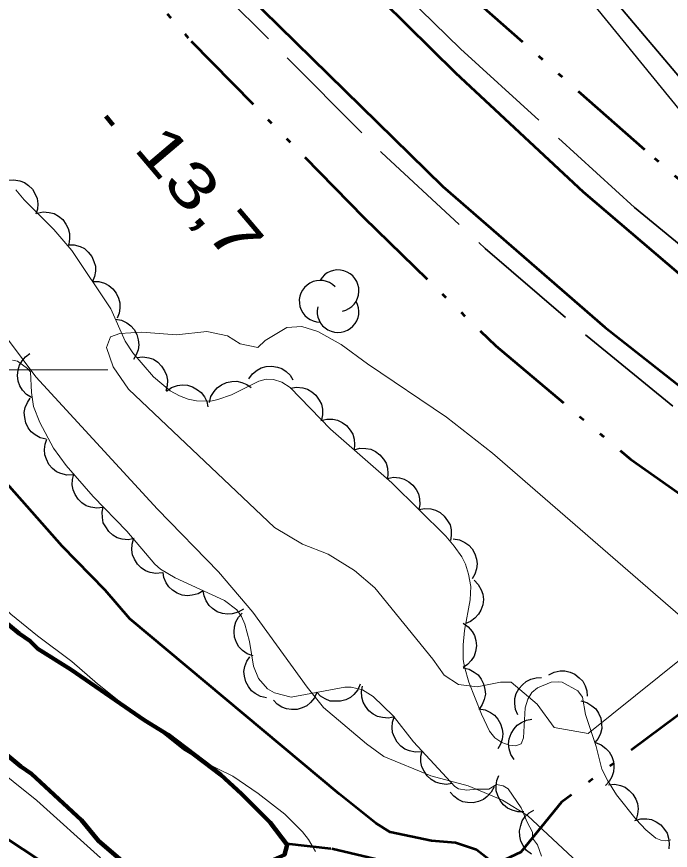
# Model space of a CAD drawing. Extents: x 386081 to 389416, y 5130568 to 5134082.
# Drawn here: x 388203.8 to 388248.2, y 5132967.4 to 5133024 of the extents above; entities that cross this region are included whole.
import ezdxf

# ---------------------------------------------------------------- set-up
doc = ezdxf.new("R2010")
doc.units = 0
doc.header["$LTSCALE"] = 1.2
for name, pattern in [('DASH_DOUBLE_DOT', [9.2, 5, -1.2, 0.3, -1.2, 0.3, -1.2]), ('DOT_DASHED', [7.7, 5, -1.2, 0.3, -1.2]), ('LONG_DASHED', [7.5, 6, -1.5])]:
    doc.linetypes.add(name, pattern=pattern)
for name, color, linetype, lineweight in [('1', 7, 'Continuous', 53), ('2', 7, 'Continuous', 13), ('21', 7, 'LONG_DASHED', 35), ('3', 7, 'Continuous', 140), ('36', 7, 'Continuous', 13), ('4', 7, 'DASH_DOUBLE_DOT', 53), ('44', 7, 'Continuous', 25), ('60', 7, 'Continuous', 13), ('61', 7, 'Continuous', 13)]:
    doc.layers.add(name, color=color, linetype=linetype, lineweight=lineweight)

msp = doc.modelspace()

# ---------------------------------------------------------------- linework, layer by layer
at = {"layer": '1'}
for points in [[(388237.92, 5132965.15), (388235.04, 5132967.4), (388233.62, 5132967.88), (388231.98, 5132968.01), (388229.17, 5132968.59), (388228.19, 5132969.22), (388225.73, 5132971.19), (388211.49, 5132983.09), (388209.82, 5132985.05), (388206.9, 5132988.04), (388200.91, 5132994.78), (388199.09, 5132997.47), (388180.28, 5133029), (388178.05, 5133032.08), (388169.51, 5133043.25), (388168.03, 5133044.59), (388162.57, 5133049.09), (388158.2, 5133052.23), (388145.6, 5133061.71)], [(388145.45, 5133025.9), (388147.52, 5133024.99), (388153.58, 5133022.63), (388158.74, 5133020.32), (388160.66, 5133018.99), (388163.18, 5133016.75), (388166.12, 5133013.55), (388167.54, 5133011.38), (388170.1, 5133006.86), (388174.88, 5132997.76), (388176.58, 5132993.69), (388182.51, 5132980.88), (388183.16, 5132980.28), (388185.1, 5132979.04), (388187.12, 5132978.13), (388191.76, 5132975.67), (388193.3, 5132974.5), (388196.31, 5132972.65), (388212.09, 5132962.24)]]:
    msp.add_lwpolyline(points, dxfattribs=at)
at = {"layer": '2'}
for points in [[(388242.25, 5132966.23), (388238.51, 5132969.74), (388236.8, 5132970.78), (388234.47, 5132971.74), (388231.94, 5132972.42), (388228.75, 5132973.74), (388227.57, 5132974.59), (388224.64, 5132977.07), (388223.53, 5132978.45), (388219.85, 5132983.55), (388217.52, 5132986.28), (388213.36, 5132990.55), (388205.11, 5132999.54), (388203.25, 5133002.03), (388194.65, 5133014.04), (388188.26, 5133023.51), (388184.98, 5133028.94), (388176.76, 5133043.22), (388176.68, 5133044.28), (388176.94, 5133045.53), (388176.68, 5133046.26), (388171.26, 5133051.63), (388167.56, 5133054.84), (388164.57, 5133056.99)], [(388220.21, 5132971.23), (388218.48, 5132972.4), (388216.5, 5132973.38), (388215.14, 5132974.19), (388213.44, 5132975.55), (388211.42, 5132976.98), (388209.29, 5132978.68), (388207.54, 5132980.2), (388205.21, 5132981.94), (388203.41, 5132983.4), (388200.98, 5132985.88), (388197.63, 5132990.19), (388194.19, 5132995.44), (388192.36, 5132998.63), (388190.38, 5133001.82), (388187.33, 5133007.22), (388186.77, 5133008.3), (388184.23, 5133013.87), (388182.65, 5133018.58), (388182.26, 5133019.51), (388180.7, 5133022.65)], [(388249.04, 5132980.46), (388242.61, 5132975.3), (388240.32, 5132975.7), (388239.16, 5132977.3), (388237.4, 5132978.79), (388236.67, 5132978.8), (388235.09, 5132978.48), (388233.82, 5132978.63), (388232.84, 5132979.26), (388232.06, 5132980.36), (388228.14, 5132985.19), (388226.76, 5132986.38), (388224.95, 5132987.49), (388223.22, 5132988.17), (388221.31, 5132989.29), (388211.39, 5132998.69), (388210.35, 5133000.21), (388209.9, 5133001.53), (388210.18, 5133002.26), (388210.81, 5133002.49), (388212.3, 5133002.57), (388214.66, 5133002.38), (388216.72, 5133002.61), (388218.12, 5133002.32), (388218.99, 5133001.78), (388220.19, 5133001.53), (388220.68, 5133002.01), (388222.15, 5133002.88), (388223.17, 5133002.95), (388224.26, 5133002.61), (388225.84, 5133001.74), (388227.64, 5133000.41), (388232.99, 5132996.8), (388236.13, 5132994.34), (388248.9, 5132983.28)], [(388178.8, 5132997.55), (388181.54, 5132993.86), (388183.53, 5132991.47), (388186.94, 5132987.07), (388188.4, 5132985.05), (388189.96, 5132983.15), (388191.34, 5132981.71), (388195.33, 5132978.25), (388201.93, 5132973.34), (388205.17, 5132970.75), (388209.5, 5132966.86)], [(388224.1, 5132967.29), (388223.63, 5132968.09), (388223.22, 5132968.63), (388222.02, 5132969.83), (388220.21, 5132971.23)]]:
    msp.add_lwpolyline(points, dxfattribs=at)
at = {"layer": '21', "linetype": 'Continuous', "lineweight": 53}
for points in [[(388192.12, 5133054.55), (388205.3, 5133040.08), (388212.74, 5133032.11), (388232.76, 5133012.47), (388243.76, 5133002.92), (388255.22, 5132993.87), (388267.09, 5132985.63), (388278.36, 5132978.93), (388287.21, 5132974.18)], [(388214.15, 5133053.82), (388212.87, 5133051.63), (388211.69, 5133049.04), (388211.3, 5133047.7), (388211.14, 5133046.4), (388211.43, 5133044.92), (388212.34, 5133043.26), (388214.86, 5133039.74), (388219.9, 5133033.97), (388225.35, 5133028.36), (388233.61, 5133020.18), (388242.28, 5133012.11), (388252, 5133003.82), (388261.81, 5132996.51), (388271.07, 5132990.29), (388276.45, 5132986.98)]]:
    msp.add_lwpolyline(points, dxfattribs=at)
at = {"layer": '21'}
for points in [[(388213.42, 5133052.38), (388212.74, 5133050.55), (388212.46, 5133047.63), (388212.88, 5133044.95), (388214.75, 5133042.01), (388217.92, 5133038.2), (388221.64, 5133034.16), (388229.59, 5133026.09), (388233.96, 5133021.83), (388245.76, 5133011.03), (388256.65, 5133002.13), (388261.6, 5132998.51), (388267.56, 5132994.36), (388273.46, 5132990.55)], [(388208.75, 5133036.38), (388210.11, 5133034.13), (388211.98, 5133031.75), (388215.82, 5133027.59), (388228.58, 5133014.78), (388235.62, 5133008.26), (388242.8, 5133002.09), (388251.84, 5132994.7), (388267.98, 5132983.34), (388276.88, 5132978.01), (388289.62, 5132971.3)]]:
    msp.add_lwpolyline(points, dxfattribs=at)
at = {"layer": '3'}
msp.add_line((388209.85, 5133017.24), (388210.36, 5133016.63), dxfattribs=at)
at = {"layer": '36', "lineweight": 25}
msp.add_lwpolyline([(388257.45, 5133009.61), (388253.31, 5133012.2), (388222.39, 5133050.15), (388203.73, 5133063.34), (388150.03, 5133099.23)], dxfattribs=at)
at = {"layer": '4'}
for points in [[(388266.85, 5132998.42), (388254.4, 5133008.09), (388246.46, 5133014.96), (388235.37, 5133024.75), (388226.7, 5133033), (388221, 5133038.96), (388217.81, 5133042.5), (388216.68, 5133044.72), (388216.53, 5133047.98), (388218.6, 5133050.55), (388221.36, 5133052.57)], [(388206.48, 5133033.2), (388209.15, 5133029.82), (388215.66, 5133022.34), (388227.38, 5133010.37), (388236.34, 5133001.63), (388245.49, 5132993.95), (388264.3, 5132980.68), (388282.97, 5132970.08), (388296.29, 5132963.37)], [(388259.72, 5132983.88), (388250.34, 5132977.75), (388240.81, 5132970.63), (388238.04, 5132967.25), (388235.08, 5132965.86), (388231.04, 5132966.08), (388225.14, 5132967.47), (388222.12, 5132967.81)]]:
    msp.add_lwpolyline(points, dxfattribs=at)
at = {"layer": '4', "linetype": 'Continuous', "lineweight": 90}
for points in [[(388212.7, 5132965.15), (388209.36, 5132968.01), (388208.21, 5132969.41), (388204.81, 5132972.57), (388204.08, 5132973.06), (388201.9, 5132974.88), (388201.29, 5132975.49), (388197.65, 5132978.53), (388196.44, 5132979.75), (388192.73, 5132982.85), (388191.95, 5132983.4), (388191.28, 5132984.07), (388188.36, 5132986.26), (388186.36, 5132988.14), (388184.18, 5132992.17), (388182.3, 5132995.4), (388178.47, 5133000.82)], [(388202.63, 5132983.18), (388203.97, 5132982.09), (388204.7, 5132981.6), (388205.24, 5132981.06), (388207.49, 5132979.66), (388212.52, 5132976.19), (388214.1, 5132975.22)], [(388214.1, 5132975.22), (388217.68, 5132972.49), (388219.08, 5132971.21), (388221.02, 5132969.26), (388222.17, 5132967.74), (388221.99, 5132967.07), (388219.62, 5132966.02), (388218.04, 5132965.16), (388216.28, 5132964.49), (388214.46, 5132964.36)]]:
    msp.add_lwpolyline(points, dxfattribs=at)
at = {"layer": '44'}
for points in [[(388203.2, 5133012.89), (388203.62, 5133012.93), (388204.02, 5133012.85), (388204.33, 5133012.74), (388204.61, 5133012.54), (388204.87, 5133012.28), (388205.06, 5133011.94), (388205.2, 5133011.65), (388205.23, 5133011.3), (388205.21, 5133010.93), (388205.11, 5133010.58)], [(388205.2, 5133010.66), (388205.61, 5133010.75), (388206.02, 5133010.71), (388206.34, 5133010.63), (388206.64, 5133010.45), (388206.93, 5133010.22), (388207.15, 5133009.91), (388207.31, 5133009.62), (388207.39, 5133009.28), (388207.4, 5133008.91), (388207.34, 5133008.55)], [(388207.3, 5133008.51), (388207.72, 5133008.51), (388208.11, 5133008.39), (388208.4, 5133008.25), (388208.67, 5133008.01), (388208.9, 5133007.72), (388209.05, 5133007.37), (388209.15, 5133007.06), (388209.16, 5133006.71), (388209.1, 5133006.35), (388208.96, 5133006.01)], [(388208.96, 5133006.01), (388209.38, 5133006.01), (388209.77, 5133005.89), (388210.06, 5133005.75), (388210.33, 5133005.51), (388210.56, 5133005.23), (388210.71, 5133004.88), (388210.81, 5133004.57), (388210.82, 5133004.21), (388210.76, 5133003.85), (388210.62, 5133003.51)], [(388210.51, 5133003.45), (388210.92, 5133003.38), (388211.28, 5133003.2), (388211.56, 5133003.01), (388211.78, 5133002.74), (388211.96, 5133002.42), (388212.05, 5133002.05), (388212.1, 5133001.72), (388212.05, 5133001.37), (388211.93, 5133001.02), (388211.74, 5133000.72)], [(388204.82, 5132998.12), (388204.47, 5132998.34), (388204.2, 5132998.64), (388204.02, 5132998.92), (388203.91, 5132999.25), (388203.86, 5132999.62), (388203.91, 5133000), (388203.99, 5133000.32), (388204.17, 5133000.62), (388204.41, 5133000.9), (388204.7, 5133001.12)], [(388211.97, 5133000.85), (388212.38, 5133000.9), (388212.78, 5133000.83), (388213.1, 5133000.73), (388213.39, 5133000.53), (388213.65, 5133000.27), (388213.85, 5132999.94), (388213.99, 5132999.65), (388214.04, 5132999.3), (388214.02, 5132998.93), (388213.93, 5132998.58)], [(388219.57, 5132999.39), (388219.82, 5132999.73), (388220.14, 5132999.98), (388220.42, 5133000.15), (388220.76, 5133000.23), (388221.13, 5133000.26), (388221.51, 5133000.19), (388221.82, 5133000.09), (388222.11, 5132999.89), (388222.38, 5132999.64), (388222.57, 5132999.33)], [(388213.99, 5132998.57), (388214.33, 5132998.81), (388214.72, 5132998.94), (388215.05, 5132999), (388215.4, 5132998.96), (388215.75, 5132998.86), (388216.08, 5132998.66), (388216.34, 5132998.47), (388216.55, 5132998.18), (388216.71, 5132997.85), (388216.79, 5132997.5)], [(388216.9, 5132997.79), (388217, 5132998.19), (388217.21, 5132998.54), (388217.42, 5132998.79), (388217.71, 5132998.99), (388218.05, 5132999.15), (388218.42, 5132999.22), (388218.75, 5132999.24), (388219.09, 5132999.16), (388219.43, 5132999.01), (388219.72, 5132998.8)], [(388222.41, 5132998.76), (388222.82, 5132998.83), (388223.23, 5132998.78), (388223.55, 5132998.7), (388223.85, 5132998.52), (388224.13, 5132998.28), (388224.35, 5132997.96), (388224.5, 5132997.68), (388224.57, 5132997.33), (388224.58, 5132996.96), (388224.51, 5132996.61)], [(388205.81, 5132995.29), (388205.41, 5132995.39), (388205.05, 5132995.59), (388204.79, 5132995.79), (388204.59, 5132996.07), (388204.42, 5132996.41), (388204.35, 5132996.78), (388204.32, 5132997.11), (388204.39, 5132997.45), (388204.53, 5132997.8), (388204.73, 5132998.09)], [(388224.46, 5132996.56), (388224.86, 5132996.66), (388225.27, 5132996.65), (388225.59, 5132996.59), (388225.91, 5132996.44), (388226.21, 5132996.22), (388226.45, 5132995.92), (388226.63, 5132995.65), (388226.72, 5132995.31), (388226.76, 5132994.94), (388226.72, 5132994.58)], [(388207.62, 5132992.87), (388207.21, 5132992.86), (388206.81, 5132992.96), (388206.51, 5132993.09), (388206.24, 5132993.31), (388205.99, 5132993.59), (388205.82, 5132993.93), (388205.71, 5132994.24), (388205.69, 5132994.59), (388205.74, 5132994.96), (388205.86, 5132995.3)], [(388226.72, 5132994.58), (388227.12, 5132994.69), (388227.53, 5132994.67), (388227.85, 5132994.62), (388228.17, 5132994.46), (388228.47, 5132994.24), (388228.71, 5132993.95), (388228.89, 5132993.67), (388228.98, 5132993.33), (388229.02, 5132992.96), (388228.98, 5132992.61)], [(388209.66, 5132990.66), (388209.24, 5132990.61), (388208.84, 5132990.68), (388208.53, 5132990.78), (388208.24, 5132990.97), (388207.97, 5132991.23), (388207.77, 5132991.55), (388207.63, 5132991.85), (388207.58, 5132992.2), (388207.59, 5132992.57), (388207.68, 5132992.92)], [(388228.99, 5132992.62), (388229.4, 5132992.71), (388229.81, 5132992.67), (388230.13, 5132992.59), (388230.43, 5132992.41), (388230.72, 5132992.18), (388230.94, 5132991.87), (388231.1, 5132991.58), (388231.17, 5132991.24), (388231.19, 5132990.87), (388231.13, 5132990.52)], [(388211.78, 5132988.54), (388211.37, 5132988.46), (388210.96, 5132988.51), (388210.64, 5132988.6), (388210.34, 5132988.78), (388210.06, 5132989.02), (388209.85, 5132989.34), (388209.69, 5132989.62), (388209.63, 5132989.97), (388209.62, 5132990.34), (388209.69, 5132990.69)], [(388231.13, 5132990.52), (388231.53, 5132990.6), (388231.94, 5132990.56), (388232.26, 5132990.48), (388232.57, 5132990.31), (388232.85, 5132990.07), (388233.07, 5132989.76), (388233.24, 5132989.47), (388233.31, 5132989.13), (388233.32, 5132988.76), (388233.26, 5132988.41)], [(388213.68, 5132986.21), (388213.26, 5132986.17), (388212.86, 5132986.24), (388212.55, 5132986.35), (388212.26, 5132986.55), (388212, 5132986.81), (388211.8, 5132987.14), (388211.67, 5132987.44), (388211.63, 5132987.79), (388211.64, 5132988.16), (388211.74, 5132988.5)], [(388233.46, 5132988.52), (388233.87, 5132988.46), (388234.24, 5132988.28), (388234.51, 5132988.1), (388234.74, 5132987.84), (388234.93, 5132987.52), (388235.04, 5132987.15), (388235.09, 5132986.83), (388235.04, 5132986.48), (388234.93, 5132986.12), (388234.75, 5132985.81)], [(388216.48, 5132985), (388216.12, 5132984.79), (388215.73, 5132984.69), (388215.4, 5132984.65), (388215.05, 5132984.71), (388214.7, 5132984.83), (388214.39, 5132985.04), (388214.14, 5132985.26), (388213.95, 5132985.55), (388213.81, 5132985.9), (388213.75, 5132986.25)], [(388234.87, 5132985.73), (388235.16, 5132985.43), (388235.36, 5132985.07), (388235.47, 5132984.77), (388235.5, 5132984.41), (388235.46, 5132984.05), (388235.32, 5132983.69), (388235.18, 5132983.4), (388234.93, 5132983.14), (388234.63, 5132982.92), (388234.3, 5132982.78)], [(388219.2, 5132983.76), (388218.85, 5132983.54), (388218.45, 5132983.44), (388218.13, 5132983.4), (388217.78, 5132983.46), (388217.43, 5132983.58), (388217.11, 5132983.8), (388216.87, 5132984.01), (388216.68, 5132984.31), (388216.54, 5132984.65), (388216.48, 5132985)], [(388219.86, 5132980.57), (388219.47, 5132980.71), (388219.14, 5132980.95), (388218.9, 5132981.18), (388218.73, 5132981.49), (388218.61, 5132981.84), (388218.58, 5132982.22), (388218.59, 5132982.55), (388218.7, 5132982.88), (388218.88, 5132983.21), (388219.12, 5132983.48)], [(388234.13, 5132982.79), (388234.48, 5132982.56), (388234.73, 5132982.24), (388234.9, 5132981.96), (388234.99, 5132981.62), (388235.03, 5132981.25), (388234.96, 5132980.88), (388234.87, 5132980.56), (388234.68, 5132980.27), (388234.43, 5132980), (388234.13, 5132979.79)], [(388220.78, 5132977.73), (388220.37, 5132977.82), (388220.01, 5132978.02), (388219.75, 5132978.21), (388219.54, 5132978.49), (388219.37, 5132978.82), (388219.28, 5132979.19), (388219.24, 5132979.52), (388219.31, 5132979.86), (388219.44, 5132980.21), (388219.64, 5132980.51)], [(388234.12, 5132979.77), (388234.53, 5132979.68), (388234.88, 5132979.48), (388235.15, 5132979.28), (388235.36, 5132979), (388235.52, 5132978.67), (388235.6, 5132978.29), (388235.64, 5132977.97), (388235.56, 5132977.62), (388235.43, 5132977.28), (388235.23, 5132976.98)], [(388237.85, 5132976.56), (388237.68, 5132976.94), (388237.63, 5132977.34), (388237.63, 5132977.67), (388237.74, 5132978.01), (388237.9, 5132978.34), (388238.16, 5132978.62), (388238.4, 5132978.84), (388238.72, 5132978.99), (388239.08, 5132979.09), (388239.44, 5132979.1)], [(388239.94, 5132979.29), (388240.31, 5132979.48), (388240.71, 5132979.55), (388241.04, 5132979.56), (388241.39, 5132979.48), (388241.72, 5132979.33), (388242.02, 5132979.09), (388242.25, 5132978.86), (388242.42, 5132978.54), (388242.53, 5132978.19), (388242.56, 5132977.83)], [(388227.14, 5132978.65), (388226.98, 5132978.27), (388226.71, 5132977.96), (388226.47, 5132977.74), (388226.15, 5132977.59), (388225.8, 5132977.49), (388225.41, 5132977.49), (388225.09, 5132977.51), (388224.76, 5132977.65), (388224.45, 5132977.85), (388224.2, 5132978.11)], [(388229.46, 5132976.44), (388229.05, 5132976.35), (388228.64, 5132976.38), (388228.32, 5132976.45), (388228.01, 5132976.62), (388227.73, 5132976.85), (388227.5, 5132977.16), (388227.33, 5132977.44), (388227.25, 5132977.78), (388227.23, 5132978.15), (388227.29, 5132978.51)], [(388224.2, 5132978.11), (388224.03, 5132977.72), (388223.77, 5132977.41), (388223.52, 5132977.19), (388223.2, 5132977.04), (388222.85, 5132976.94), (388222.46, 5132976.94), (388222.14, 5132976.97), (388221.81, 5132977.1), (388221.5, 5132977.3), (388221.25, 5132977.56)], [(388242.13, 5132977.52), (388242.53, 5132977.41), (388242.87, 5132977.19), (388243.13, 5132976.98), (388243.32, 5132976.69), (388243.47, 5132976.35), (388243.53, 5132975.97), (388243.54, 5132975.64), (388243.45, 5132975.3), (388243.3, 5132974.97), (388243.08, 5132974.68)], [(388235.2, 5132976.97), (388235.62, 5132976.91), (388235.98, 5132976.73), (388236.26, 5132976.55), (388236.49, 5132976.28), (388236.67, 5132975.96), (388236.78, 5132975.59), (388236.83, 5132975.27), (388236.78, 5132974.92), (388236.67, 5132974.57), (388236.49, 5132974.26)], [(388231.29, 5132974.06), (388230.87, 5132974.03), (388230.48, 5132974.12), (388230.17, 5132974.24), (388229.89, 5132974.45), (388229.64, 5132974.72), (388229.46, 5132975.06), (388229.33, 5132975.36), (388229.3, 5132975.71), (388229.34, 5132976.08), (388229.45, 5132976.42)], [(388237.59, 5132973.53), (388237.36, 5132973.88), (388237.26, 5132974.27), (388237.21, 5132974.6), (388237.26, 5132974.95), (388237.38, 5132975.3), (388237.59, 5132975.62), (388237.8, 5132975.87), (388238.09, 5132976.06), (388238.43, 5132976.21), (388238.79, 5132976.28)], [(388243.11, 5132974.69), (388243.5, 5132974.54), (388243.82, 5132974.29), (388244.05, 5132974.06), (388244.22, 5132973.75), (388244.34, 5132973.4), (388244.36, 5132973.01), (388244.35, 5132972.69), (388244.23, 5132972.36), (388244.05, 5132972.03), (388243.8, 5132971.77)], [(388233.38, 5132971.9), (388232.97, 5132971.84), (388232.57, 5132971.9), (388232.25, 5132971.99), (388231.95, 5132972.18), (388231.68, 5132972.43), (388231.47, 5132972.75), (388231.32, 5132973.04), (388231.26, 5132973.38), (388231.26, 5132973.76), (388231.35, 5132974.11)], [(388238.26, 5132969.99), (388237.84, 5132969.98), (388237.45, 5132970.1), (388237.15, 5132970.23), (388236.88, 5132970.46), (388236.64, 5132970.74), (388236.48, 5132971.09), (388236.37, 5132971.4), (388236.37, 5132971.75), (388236.42, 5132972.11), (388236.55, 5132972.45)], [(388236.23, 5132971.68), (388236.04, 5132971.31), (388235.76, 5132971.02), (388235.5, 5132970.81), (388235.17, 5132970.68), (388234.81, 5132970.6), (388234.43, 5132970.62), (388234.11, 5132970.67), (388233.79, 5132970.82), (388233.49, 5132971.04), (388233.25, 5132971.31)], [(388244, 5132971.82), (388244.42, 5132971.85), (388244.82, 5132971.76), (388245.13, 5132971.65), (388245.41, 5132971.44), (388245.66, 5132971.17), (388245.85, 5132970.84), (388245.97, 5132970.54), (388246.01, 5132970.19), (388245.98, 5132969.82), (388245.87, 5132969.47)], [(388238.78, 5132967.11), (388238.44, 5132967.36), (388238.2, 5132967.69), (388238.04, 5132967.98), (388237.97, 5132968.32), (388237.96, 5132968.69), (388238.04, 5132969.06), (388238.14, 5132969.37), (388238.35, 5132969.66), (388238.61, 5132969.92), (388238.92, 5132970.1)], [(388245.79, 5132969.39), (388246.19, 5132969.5), (388246.6, 5132969.5), (388246.93, 5132969.45), (388247.24, 5132969.3), (388247.55, 5132969.09), (388247.8, 5132968.79), (388247.98, 5132968.53), (388248.08, 5132968.19), (388248.13, 5132967.82), (388248.09, 5132967.46)]]:
    msp.add_lwpolyline(points, dxfattribs=at)
at = {"layer": '44', "linetype": 'DOT_DASHED', "lineweight": 13}
for points in [[(388203.74, 5133012.24), (388204.31, 5133011.55), (388206.33, 5133009.55), (388207.56, 5133008.12), (388210.19, 5133004.16), (388211.18, 5133001.96), (388211.69, 5133001.17), (388213.1, 5132999.54), (388214.24, 5132998.58), (388214.86, 5132998.24), (388215.46, 5132998.01), (388216.01, 5132997.9), (388217, 5132997.88), (388217.47, 5132997.99), (388218.39, 5132998.32), (388220.25, 5132999.24), (388220.74, 5132999.37), (388221.25, 5132999.36), (388221.81, 5132999.17), (388222.37, 5132998.8), (388225.13, 5132995.97), (388229.28, 5132992.34), (388232.96, 5132988.7), (388233.52, 5132988.04), (388234.04, 5132987.3), (388234.28, 5132986.8), (388234.5, 5132986.13), (388234.64, 5132985.3), (388234.61, 5132984.38), (388234.21, 5132982.3), (388234.13, 5132981.33), (388234.13, 5132980.34), (388234.22, 5132979.83), (388234.51, 5132978.79), (388235.37, 5132976.62), (388235.92, 5132975.46), (388236.29, 5132975.01), (388236.75, 5132974.69), (388237.25, 5132974.51), (388237.71, 5132974.47), (388238.06, 5132974.61), (388238.23, 5132975), (388238.35, 5132977.04), (388238.52, 5132977.63), (388238.8, 5132978.08), (388239.18, 5132978.4), (388240.11, 5132978.78), (388240.59, 5132978.82), (388240.86, 5132978.78), (388241.92, 5132978.19), (388242.23, 5132977.76), (388242.44, 5132976.59), (388243.17, 5132974.42), (388243.54, 5132972.87), (388243.96, 5132972.09), (388244.55, 5132971.13), (388245.89, 5132969.45)], [(388204.75, 5132999.87), (388204.54, 5133000.11), (388203.85, 5133000.59), (388203.52, 5133000.67)], [(388239.46, 5132966.96), (388239.19, 5132967.73), (388238.83, 5132968.19), (388238.85, 5132968.61), (388238.47, 5132969.28), (388238.07, 5132970.26), (388237.18, 5132971.54), (388236.85, 5132971.75), (388236.4, 5132971.84), (388235.88, 5132971.51), (388235.01, 5132971.53), (388234.38, 5132971.45), (388233.81, 5132971.55), (388233.56, 5132971.71), (388230.76, 5132974.74), (388229.38, 5132976.51), (388228.01, 5132977.82), (388227.29, 5132978.26), (388226.52, 5132978.46), (388226.1, 5132978.46), (388222.45, 5132977.78), (388221.31, 5132978.07), (388220.85, 5132978.34), (388220.24, 5132979.05), (388219.9, 5132979.88), (388219.61, 5132981.55), (388219.31, 5132982.73), (388219.07, 5132983.26), (388218.76, 5132983.71), (388217.93, 5132984.34), (388214.56, 5132985.88), (388213.57, 5132986.46), (388213.18, 5132986.8), (388211.28, 5132989.05), (388209, 5132991.41), (388207.16, 5132993.51), (388206.31, 5132994.68), (388205.37, 5132996.44), (388204.95, 5132997.53), (388204.81, 5132998.46), (388204.75, 5132999.87)], [(388245.89, 5132969.45), (388246.54, 5132968.76), (388247.21, 5132968.2), (388247.55, 5132968.05), (388247.89, 5132968.01), (388248.24, 5132968.08)]]:
    msp.add_lwpolyline(points, dxfattribs=at)
at = {"layer": '44'}
for centre, start, end in [((388225.632, 5133005.38), 282.2692, 149.7263), ((388224.414, 5133004.672), 44.1154, 269.804), ((388225.632, 5133003.964), 166.9369, 29.6212)]:
    msp.add_arc(centre, 1.416, start, end, dxfattribs=at)
at = {"layer": '60', "lineweight": 35}
msp.add_lwpolyline([(386109.63, 5132985.69), (387380.72, 5134053.36), (389052.99, 5132062.51), (387781.9, 5130994.83)], close=True, dxfattribs=at)
at = {"layer": '61'}
msp.add_line((388190, 5133000), (388210, 5133000), dxfattribs=at)

# ---------------------------------------------------------------- texts
at = {"layer": '3', "width": 1.35}
msp.add_text('13,7   ', height=3, rotation=310.294, dxfattribs=at).set_placement((388211.68, 5133015.02))

doc.saveas('drawing.dxf')
